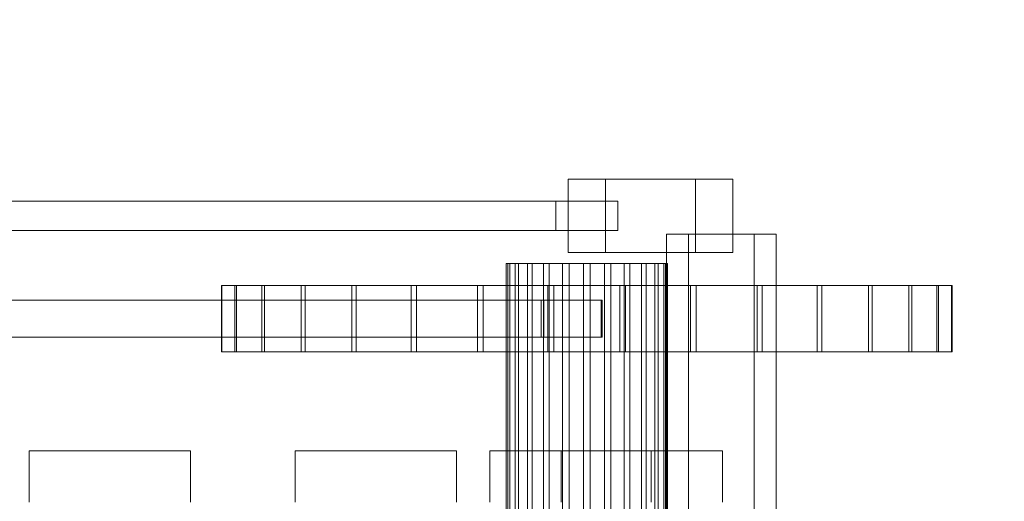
# Model space of a CAD drawing. Header units: millimetres. Extents: x -4738 to 65662, y -68080 to 6847.
# Tile 673 of 1056: x 24426 to 24694, y -17250 to -17119. Entities that reach past the tile are written whole.
import ezdxf

# ---------------------------------------------------------------- set-up
doc = ezdxf.new("R2010")
doc.units = ezdxf.units.MM
for name, color, linetype, lineweight in [('COTAS_P', 1, 'Continuous', 0), ('superior_briquetadora', 7, 'Continuous', 0), ('superior_C02', 7, 'Continuous', 0)]:
    doc.layers.add(name, color=color, linetype=linetype, lineweight=lineweight)
doc.dimstyles.new('R19_100', dxfattribs={"dimtxt": 250, "dimasz": 150, "dimexe": 150, "dimexo": 80, "dimgap": 100, "dimtad": 1, "dimtih": 1, "dimtoh": 1, "dimdsep": 46, "dimcen": 0.09, "dimadec": 0, "dimazin": 0, "dimtfac": 1, "dimtdec": 4, "dimtofl": 0, "dimtmove": 0, "dimatfit": 3, "dimfxl": 1, "dimtolj": 1, "dimtzin": 0, "dimarcsym": 0})

# ---------------------------------------------------------------- blocks, each defined once
blk = doc.blocks.new('DIM_R30_33')
at = {"layer": 'COTAS_P'}
for p, q in [((24250.07, -17080), (24400.07, -17035)), ((26750.07, -17080), (26600.07, -17035)), ((24250.07, -17980), (24250.07, -17080)), ((24250.07, -17080), (26750.07, -17080)), ((24250.07, -17080), (24400.07, -17125)), ((26750.07, -17080), (26600.07, -17125)), ((26750.07, -17980), (26750.07, -17080))]:
    blk.add_line(p, q, dxfattribs=at)
blk.add_text('2500 P', height=250, dxfattribs=at).set_placement((25500.07, -16980))

msp = doc.modelspace()

# ---------------------------------------------------------------- linework, layer by layer
at = {"layer": 'superior_briquetadora'}
for p, q in [((24428.067, -17236), (24430.246, -17236)), ((24428.067, -17236), (24428.067, -17250)), ((24430.246, -17236), (24436.351, -17236)), ((24436.351, -17236), (24445.172, -17236)), ((24445.172, -17236), (24454.963, -17236)), ((24454.963, -17236), (24463.784, -17236)), ((24463.784, -17236), (24469.889, -17236)), ((24469.889, -17236), (24472.067, -17236)), ((24472.067, -17236), (24472.067, -17250)), ((24500.567, -17236), (24502.746, -17236)), ((24500.567, -17236), (24500.567, -17250)), ((24502.746, -17236), (24508.851, -17236)), ((24508.851, -17236), (24517.672, -17236)), ((24517.672, -17236), (24527.463, -17236)), ((24527.463, -17236), (24536.284, -17236)), ((24536.284, -17236), (24542.389, -17236)), ((24542.389, -17236), (24544.567, -17236)), ((24544.567, -17236), (24544.567, -17250)), ((24553.641, -17236), (24555.82, -17236)), ((24553.641, -17236), (24553.641, -17250)), ((24555.82, -17236), (24561.924, -17236)), ((24561.924, -17236), (24570.746, -17236)), ((24570.746, -17236), (24580.537, -17236)), ((24573.067, -17236), (24575.246, -17236)), ((24573.067, -17236), (24573.067, -17250)), ((24575.246, -17236), (24581.351, -17236)), ((24580.537, -17236), (24589.358, -17236)), ((24581.351, -17236), (24590.172, -17236)), ((24589.358, -17236), (24595.462, -17236)), ((24590.172, -17236), (24599.963, -17236)), ((24595.462, -17236), (24597.641, -17236)), ((24597.641, -17236), (24597.641, -17250)), ((24599.963, -17236), (24608.784, -17236)), ((24608.784, -17236), (24614.889, -17236)), ((24614.889, -17236), (24617.067, -17236)), ((24617.067, -17236), (24617.067, -17250))]:
    msp.add_line(p, q, dxfattribs=at)
at = {"layer": 'superior_C02'}
for p, q in [((24585.169, -17162), (24574.966, -17162)), ((24574.966, -17162), (24574.966, -17182)), ((24609.681, -17162), (24574.966, -17162)), ((24585.169, -17182), (24585.169, -17162)), ((24619.883, -17162), (24585.169, -17162)), ((24609.681, -17182), (24609.681, -17162)), ((24609.681, -17162), (24619.883, -17162)), ((24619.883, -17162), (24619.883, -17182)), ((23572.11, -17168), (24571.61, -17168)), ((24588.525, -17168), (23589.024, -17168)), ((24571.61, -17176), (24571.61, -17168)), ((24571.61, -17168), (24588.525, -17168)), ((24588.525, -17168), (24588.525, -17176)), ((23572.11, -17176), (24571.61, -17176)), ((23589.024, -17176), (24588.525, -17176)), ((24588.525, -17176), (24571.61, -17176)), ((24625.701, -17177), (24601.837, -17177)), ((24601.837, -17177), (24601.837, -17580)), ((24607.798, -17177), (24601.837, -17177)), ((24607.798, -17580), (24607.798, -17177)), ((24607.798, -17177), (24631.662, -17177)), ((24625.701, -17580), (24625.701, -17177)), ((24625.701, -17177), (24631.662, -17177)), ((24631.662, -17177), (24631.662, -17580)), ((24574.966, -17182), (24585.169, -17182)), ((24609.681, -17182), (24574.966, -17182)), ((24585.169, -17182), (24619.883, -17182)), ((24619.883, -17182), (24609.681, -17182)), ((24558.602, -17185), (24558.086, -17185)), ((24558.086, -17185), (24559.067, -17185)), ((24558.086, -17459.5), (24558.086, -17185)), ((24560.582, -17185), (24558.602, -17185)), ((24558.602, -17459.5), (24558.602, -17185)), ((24559.067, -17185), (24561.48, -17185)), ((24559.067, -17459.5), (24559.067, -17185)), ((24563.889, -17185), (24560.582, -17185)), ((24560.582, -17459.5), (24560.582, -17185)), ((24561.48, -17185), (24565.159, -17185)), ((24561.48, -17459.5), (24561.48, -17185)), ((24568.299, -17185), (24563.889, -17185)), ((24563.889, -17459.5), (24563.889, -17185)), ((24565.159, -17185), (24569.855, -17185)), ((24565.159, -17459.5), (24565.159, -17185)), ((24573.51, -17185), (24568.299, -17185)), ((24568.299, -17459.5), (24568.299, -17185)), ((24569.855, -17185), (24575.246, -17185)), ((24569.855, -17459.5), (24569.855, -17185)), ((24579.169, -17185), (24573.51, -17185)), ((24573.51, -17459.5), (24573.51, -17185)), ((24575.246, -17185), (24580.966, -17185)), ((24575.246, -17459.5), (24575.246, -17185)), ((24584.889, -17185), (24579.169, -17185)), ((24579.169, -17459.5), (24579.169, -17185)), ((24580.966, -17185), (24586.625, -17185)), ((24580.966, -17459.5), (24580.966, -17185)), ((24590.28, -17185), (24584.889, -17185)), ((24584.889, -17459.5), (24584.889, -17185)), ((24586.625, -17185), (24591.836, -17185)), ((24586.625, -17459.5), (24586.625, -17185)), ((24594.976, -17185), (24590.28, -17185)), ((24590.28, -17459.5), (24590.28, -17185)), ((24591.836, -17185), (24596.246, -17185)), ((24591.836, -17459.5), (24591.836, -17185)), ((24598.655, -17185), (24594.976, -17185)), ((24594.976, -17459.5), (24594.976, -17185)), ((24596.246, -17185), (24599.553, -17185)), ((24596.246, -17459.5), (24596.246, -17185)), ((24601.068, -17185), (24598.655, -17185)), ((24598.655, -17459.5), (24598.655, -17185)), ((24599.553, -17185), (24601.533, -17185)), ((24599.553, -17459.5), (24599.553, -17185)), ((24602.049, -17185), (24601.068, -17185)), ((24601.068, -17185), (24601.068, -17459.5)), ((24601.533, -17185), (24602.049, -17185)), ((24601.533, -17459.5), (24601.533, -17185)), ((24602.049, -17459.5), (24602.049, -17185)), ((24484.141, -17191), (24480.473, -17191)), ((24480.473, -17191), (24480.632, -17191)), ((24480.473, -17209), (24480.473, -17191)), ((24480.632, -17191), (24484.613, -17191)), ((24480.632, -17209), (24480.632, -17191)), ((24491.495, -17191), (24484.141, -17191)), ((24484.141, -17209), (24484.141, -17191)), ((24484.613, -17191), (24492.261, -17191)), ((24484.613, -17209), (24484.613, -17191)), ((24502.253, -17191), (24491.495, -17191)), ((24491.495, -17209), (24491.495, -17191)), ((24492.261, -17191), (24503.285, -17191)), ((24492.261, -17209), (24492.261, -17191)), ((24516.002, -17191), (24502.253, -17191)), ((24502.253, -17209), (24502.253, -17191)), ((24503.285, -17191), (24517.258, -17191)), ((24503.285, -17209), (24503.285, -17191)), ((24532.213, -17191), (24516.002, -17191)), ((24516.002, -17209), (24516.002, -17191)), ((24517.258, -17191), (24533.646, -17191)), ((24517.258, -17209), (24517.258, -17191)), ((24550.262, -17191), (24532.213, -17191)), ((24532.213, -17209), (24532.213, -17191)), ((24533.646, -17191), (24551.818, -17191)), ((24533.646, -17209), (24533.646, -17191)), ((24569.457, -17191), (24550.262, -17191)), ((24550.262, -17209), (24550.262, -17191)), ((24551.818, -17191), (24571.075, -17191)), ((24551.818, -17209), (24551.818, -17191)), ((24589.06, -17191), (24569.457, -17191)), ((24569.457, -17209), (24569.457, -17191)), ((24571.075, -17191), (24590.678, -17191)), ((24571.075, -17209), (24571.075, -17191)), ((24608.317, -17191), (24589.06, -17191)), ((24589.06, -17209), (24589.06, -17191)), ((24590.678, -17191), (24609.873, -17191)), ((24590.678, -17209), (24590.678, -17191)), ((24626.489, -17191), (24608.317, -17191)), ((24608.317, -17209), (24608.317, -17191)), ((24609.873, -17191), (24627.922, -17191)), ((24609.873, -17209), (24609.873, -17191)), ((24642.877, -17191), (24626.489, -17191)), ((24626.489, -17209), (24626.489, -17191)), ((24627.922, -17191), (24644.133, -17191)), ((24627.922, -17209), (24627.922, -17191)), ((24656.85, -17191), (24642.877, -17191)), ((24642.877, -17209), (24642.877, -17191)), ((24644.133, -17191), (24657.882, -17191)), ((24644.133, -17209), (24644.133, -17191)), ((24667.874, -17191), (24656.85, -17191)), ((24656.85, -17209), (24656.85, -17191)), ((24657.882, -17191), (24668.64, -17191)), ((24657.882, -17209), (24657.882, -17191)), ((24675.522, -17191), (24667.874, -17191)), ((24667.874, -17209), (24667.874, -17191)), ((24668.64, -17191), (24675.994, -17191)), ((24668.64, -17209), (24668.64, -17191)), ((24679.503, -17191), (24675.522, -17191)), ((24675.522, -17191), (24675.522, -17209)), ((24675.994, -17191), (24679.662, -17191)), ((24675.994, -17209), (24675.994, -17191)), ((24679.662, -17191), (24679.503, -17191)), ((24679.503, -17209), (24679.503, -17191)), ((24679.662, -17209), (24679.662, -17191)), ((23572.992, -17195), (24567.683, -17195)), ((24568.404, -17195), (23573.713, -17195)), ((23582.888, -17195), (24584.017, -17195)), ((24584.262, -17195), (23583.132, -17195)), ((24567.683, -17205), (24567.683, -17195)), ((24567.683, -17195), (24568.404, -17195)), ((24568.404, -17195), (24568.404, -17205)), ((24584.017, -17205), (24584.017, -17195)), ((24584.017, -17195), (24584.262, -17195)), ((24584.262, -17195), (24584.262, -17205)), ((23572.992, -17205), (24567.683, -17205)), ((23573.713, -17205), (24568.404, -17205)), ((23582.888, -17205), (24584.017, -17205)), ((23583.132, -17205), (24584.262, -17205)), ((24568.404, -17205), (24567.683, -17205)), ((24584.262, -17205), (24584.017, -17205)), ((24480.632, -17209), (24480.473, -17209)), ((24480.473, -17209), (24484.141, -17209)), ((24484.613, -17209), (24480.632, -17209)), ((24484.141, -17209), (24491.495, -17209)), ((24492.261, -17209), (24484.613, -17209)), ((24491.495, -17209), (24502.253, -17209)), ((24503.285, -17209), (24492.261, -17209)), ((24502.253, -17209), (24516.002, -17209)), ((24517.258, -17209), (24503.285, -17209)), ((24516.002, -17209), (24532.213, -17209)), ((24533.646, -17209), (24517.258, -17209)), ((24532.213, -17209), (24550.262, -17209)), ((24551.818, -17209), (24533.646, -17209)), ((24550.262, -17209), (24569.457, -17209)), ((24571.075, -17209), (24551.818, -17209)), ((24569.457, -17209), (24589.06, -17209)), ((24590.678, -17209), (24571.075, -17209)), ((24589.06, -17209), (24608.317, -17209)), ((24609.873, -17209), (24590.678, -17209)), ((24608.317, -17209), (24626.489, -17209)), ((24627.922, -17209), (24609.873, -17209)), ((24626.489, -17209), (24642.877, -17209)), ((24644.133, -17209), (24627.922, -17209)), ((24642.877, -17209), (24656.85, -17209)), ((24657.882, -17209), (24644.133, -17209)), ((24656.85, -17209), (24667.874, -17209)), ((24668.64, -17209), (24657.882, -17209)), ((24667.874, -17209), (24675.522, -17209)), ((24675.994, -17209), (24668.64, -17209)), ((24675.522, -17209), (24679.503, -17209)), ((24679.662, -17209), (24675.994, -17209)), ((24679.503, -17209), (24679.662, -17209))]:
    msp.add_line(p, q, dxfattribs=at)

# ---------------------------------------------------------------- dimensions: what is measured, and where the dimension line sits
at = {"layer": 'COTAS_P'}
dim = msp.add_aligned_dim(p1=(24250.067, -17980), p2=(26750.067, -17980), distance=900, text='<> P', dimstyle='R19_100', dxfattribs=at)
dim.commit()
dim.dimension.update_dxf_attribs({"geometry": 'DIM_R30_33', "text_midpoint": (25500.067, -17080)})

doc.saveas('drawing.dxf')
